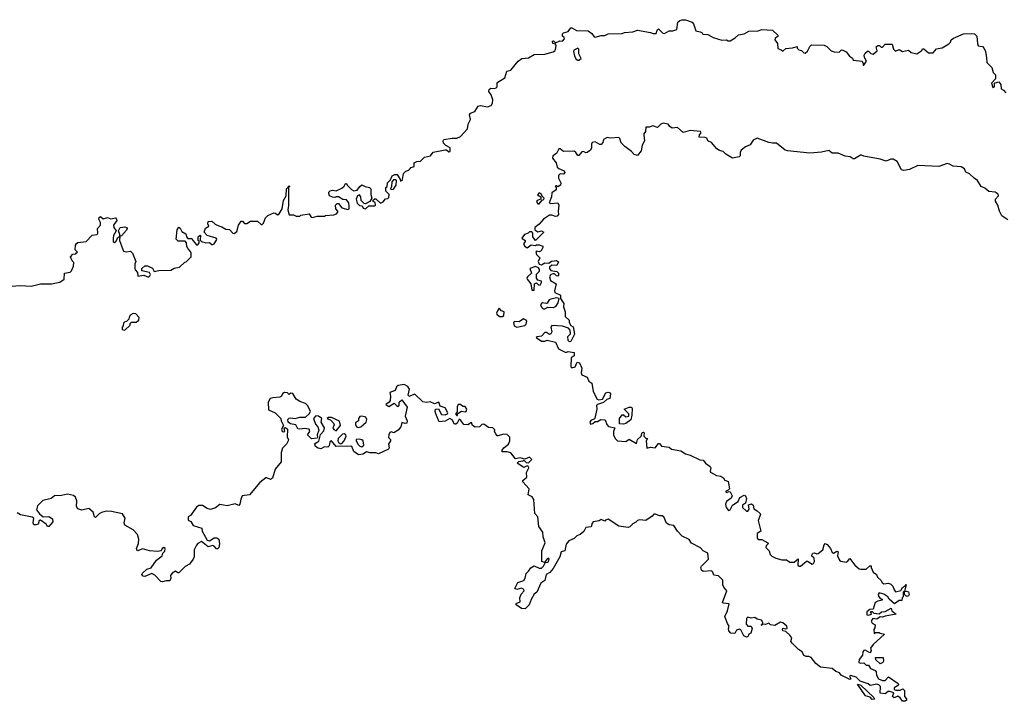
# Model space of a CAD drawing. Extents: x 2219101 to 2444320, y 201258 to 358766.
# Tile 263 of 349: x 2378677 to 2387072, y 244382 to 250198. Entities that reach past the tile are written whole.
import ezdxf

# ---------------------------------------------------------------- set-up
doc = ezdxf.new("R2010")
doc.units = 0

msp = doc.modelspace()

# ---------------------------------------------------------------- linework, layer by layer
at = {"layer": '0CON10XD'}
for points in [[(2378605, 247923.8), (2378685, 247930), (2378775.8, 247924.2), (2378853.6, 247943.6), (2378947.3, 247942.7), (2379020.7, 247959.3), (2379057.5, 247985), (2379060, 248035), (2379107, 248043), (2379120, 248055), (2379137.5, 248095), (2379140, 248125), (2379125, 248140), (2379110, 248175), (2379131.7, 248198.3), (2379155, 248200), (2379161.7, 248208.3), (2379170, 248215), (2379150, 248235), (2379152.5, 248275), (2379160.7, 248289.3), (2379173.6, 248296.4), (2379243.6, 248306.4), (2379295, 248360), (2379338.8, 248365), (2379343.8, 248375), (2379340, 248415), (2379367.5, 248445), (2379367, 248467), (2379352.5, 248495), (2379355, 248510), (2379365, 248517.5), (2379389.3, 248499.3), (2379425, 248508.8), (2379455, 248499.2), (2379495, 248506.2), (2379503.3, 248495), (2379506, 248484), (2379476.9, 248445), (2379480, 248425), (2379500, 248395), (2379476.7, 248355), (2379473.3, 248335), (2379474, 248304), (2379485, 248296.7), (2379497.7, 248302.3), (2379515, 248340), (2379530, 248350), (2379532.5, 248365), (2379520, 248395), (2379533.3, 248425), (2379575, 248430), (2379587.5, 248425), (2379592.5, 248415), (2379589.3, 248400.7), (2379546.4, 248353.6), (2379530, 248350), (2379527.5, 248315), (2379563.6, 248223.6), (2379585, 248217.5), (2379621.7, 248221.7), (2379640, 248205), (2379667.5, 248135), (2379660, 248115), (2379660, 248075), (2379663, 248063), (2379681.7, 248041.7), (2379685, 248010), (2379735, 248016.7), (2379775, 248001.2), (2379788.3, 248011.7), (2379792.5, 248025), (2379785, 248040), (2379720, 248055), (2379720, 248075), (2379743, 248097), (2379767, 248097), (2379808.3, 248078.3), (2379825, 248050), (2379865, 248057.5), (2379965, 248060), (2379993, 248077), (2380040, 248085), (2380085, 248130), (2380097, 248133), (2380140, 248175), (2380140, 248205), (2380135, 248220), (2380113, 248243), (2380103, 248263), (2380100, 248295), (2380088.3, 248308.3), (2380028.3, 248308.3), (2380012.5, 248325), (2380020, 248405), (2380033, 248427), (2380045, 248420), (2380060.7, 248390.7), (2380095, 248370), (2380100, 248345), (2380111.7, 248331.7), (2380145, 248330), (2380155, 248310), (2380185, 248276.7), (2380195, 248276.7), (2380207.5, 248295), (2380207.5, 248307.5), (2380200, 248315), (2380200, 248345), (2380215, 248360), (2380220, 248355), (2380217, 248317), (2380226.2, 248306.2), (2380265, 248293.8), (2380297, 248297), (2380315, 248280), (2380325, 248280), (2380335.8, 248284.2), (2380355, 248317.5), (2380358.8, 248325), (2380353.3, 248335), (2380276.4, 248356.4), (2380250, 248385), (2380260.7, 248419.3), (2380290, 248435), (2380282.5, 248455), (2380283.3, 248476.7), (2380315, 248478.8), (2380343.8, 248453.8), (2380375, 248437.5), (2380401.7, 248431.7), (2380435, 248410), (2380465, 248406.7), (2380495, 248376.7), (2380505, 248373.8), (2380529.2, 248390.8), (2380543.8, 248445), (2380565, 248477.5), (2380578.3, 248478.3), (2380595, 248460), (2380615, 248460), (2380645, 248480), (2380705, 248480), (2380735, 248450), (2380745, 248450), (2380757, 248463), (2380773, 248507), (2380793, 248527), (2380845, 248550), (2380858.3, 248548.3), (2380875, 248532.5), (2380888.3, 248541.7), (2380916.2, 248585), (2380926.2, 248655), (2380948.8, 248695), (2380952, 248755), (2380975, 248780), (2380980, 248775), (2380970, 248770), (2380968.3, 248611.7), (2380963.9, 248576.1), (2380975, 248532.5), (2381011.7, 248531.7), (2381035, 248520), (2381065, 248520), (2381075, 248530), (2381145, 248540), (2381163.6, 248513.6), (2381175, 248510), (2381215, 248522.5), (2381275, 248520), (2381285, 248527.5), (2381355, 248532.5), (2381378.3, 248541.7), (2381390, 248555), (2381390, 248565), (2381373, 248583), (2381370, 248615), (2381385, 248630), (2381395, 248630), (2381423, 248593), (2381475, 248577.5), (2381486.2, 248583.8), (2381486.4, 248603.6), (2381482.5, 248635), (2381465, 248660), (2381433, 248663), (2381396.4, 248686.4), (2381375, 248687.5), (2381365, 248680), (2381343, 248683), (2381320, 248695), (2381312.5, 248715), (2381313, 248727), (2381325, 248737.5), (2381345, 248742.5), (2381375, 248737.5), (2381425, 248760), (2381443.6, 248776.4), (2381455, 248800), (2381465, 248800), (2381470, 248785), (2381505, 248747.5), (2381525, 248737.5), (2381555, 248742.5), (2381577.5, 248775), (2381595, 248787.5), (2381623, 248773), (2381660, 248765), (2381670, 248755), (2381670, 248705), (2381680, 248675), (2381663, 248647), (2381625, 248627.5), (2381615, 248630), (2381587.5, 248655), (2381586.4, 248686.4), (2381575, 248702.5), (2381557.5, 248695), (2381546.7, 248665), (2381555, 248632.5), (2381575, 248612.5), (2381598.3, 248608.3), (2381605, 248590), (2381625, 248582.5), (2381655, 248610), (2381705, 248610), (2381710, 248615), (2381708.3, 248638.3), (2381690, 248645), (2381691.7, 248658.3), (2381705, 248670), (2381715, 248670), (2381755, 248633.3), (2381775, 248642.5), (2381795, 248670), (2381817, 248673), (2381825, 248680), (2381827, 248707), (2381800, 248735), (2381800, 248765), (2381810, 248775), (2381813, 248807), (2381838.3, 248831.7), (2381853.6, 248866.4), (2381875, 248876.7), (2381897, 248877), (2381920, 248835), (2381925, 248820), (2381940, 248835), (2381950, 248885), (2381970, 248905), (2381995, 248912.5), (2382015, 248937.5), (2382040, 248945), (2382040, 248975), (2382063.6, 248986.4), (2382095, 248990), (2382130, 249025), (2382180, 249035), (2382203, 249067), (2382305, 249087.5), (2382317, 249087), (2382335, 249070), (2382348.3, 249071.7), (2382347.5, 249105), (2382310, 249125), (2382290, 249145), (2382287.5, 249165), (2382292.5, 249175), (2382365, 249187.5), (2382405, 249187.5), (2382435, 249202), (2382495.5, 249265), (2382501.9, 249305), (2382520, 249345), (2382513.8, 249385), (2382520.4, 249399.5), (2382557.5, 249415), (2382585, 249460), (2382605.8, 249464.2), (2382665, 249454.4), (2382695.8, 249465), (2382708.1, 249485), (2382710, 249515), (2382696.4, 249556.4), (2382676.2, 249585), (2382679.3, 249600.7), (2382695, 249612.5), (2382725, 249610), (2382740, 249615), (2382747.5, 249625), (2382747.5, 249655), (2382753.3, 249665), (2382815, 249702.5), (2382830.7, 249759.3), (2382865, 249767.5), (2382927.5, 249845), (2382960, 249865), (2383015, 249871.4), (2383065, 249900.6), (2383155, 249902), (2383225, 249923.3), (2383239.3, 249930.7), (2383247, 249943), (2383250, 249975), (2383245, 249990), (2383222.5, 249995), (2383220, 250015), (2383228.3, 250018.3), (2383245, 250000), (2383281.7, 250018.3), (2383306.1, 250013.9), (2383322.5, 250035), (2383320, 250045), (2383305, 250057.5), (2383304.3, 250075.7), (2383314.3, 250085.7), (2383353.6, 250096.4), (2383375, 250126.7), (2383385, 250126.7), (2383423.9, 250103.9), (2383525, 250102.5), (2383555, 250080), (2383575, 250050), (2383585, 250047.5), (2383635, 250062.5), (2383665, 250063.3), (2383695, 250077.5), (2383815, 250080), (2383835, 250087.5), (2383905, 250092.5), (2383945, 250106.7), (2384055, 250087.5), (2384078.3, 250078.3), (2384105, 250080), (2384111.7, 250108.3), (2384125, 250120), (2384161.7, 250081.7), (2384175, 250080), (2384215, 250102.5), (2384245, 250102.5), (2384280, 250115), (2384290, 250175), (2384305, 250190), (2384325, 250197.5), (2384355, 250197.5), (2384410, 250175), (2384421.7, 250161.7), (2384441.7, 250101.7), (2384480, 250095), (2384496.4, 250086.4), (2384503, 250073), (2384545, 250072.5), (2384590, 250045), (2384665, 250022.5), (2384705, 250026.7), (2384718.3, 250018.3), (2384735, 250017.5), (2384778.3, 250041.7), (2384805, 250067.5), (2384855, 250077.5), (2384895, 250100), (2384975, 250102.5), (2385005, 250113.3), (2385095, 250107.5), (2385140, 250065), (2385140, 250055), (2385119.3, 250040.7), (2385116.7, 250025), (2385137.5, 249995), (2385141.7, 249951.7), (2385169.3, 249939.3), (2385185, 249930), (2385208.3, 249951.7), (2385265, 249956.2), (2385305, 249970), (2385307.5, 249955), (2385321.2, 249941.2), (2385343.6, 249933.6), (2385363.9, 249913.9), (2385375, 249912.5), (2385395, 249927.5), (2385415, 249970), (2385428.3, 249981.7), (2385535, 249980), (2385558.3, 249968.3), (2385595, 249932.5), (2385623, 249923), (2385665, 249920), (2385685, 249940), (2385695, 249937.5), (2385723, 249923), (2385752.5, 249885), (2385779.3, 249869.3), (2385785, 249852.5), (2385860, 249845), (2385870, 249825), (2385870, 249810), (2385875, 249810), (2385897.5, 249845), (2385880, 249875), (2385877.5, 249895), (2385887, 249913), (2385905, 249930), (2385915, 249930), (2385935, 249910), (2385955, 249902.5), (2385988.3, 249931.7), (2385980, 249965), (2385995, 249976.7), (2386007, 249977), (2386023, 249963), (2386035, 249962.5), (2386055, 249987.5), (2386115, 249987.5), (2386126.7, 249945), (2386145, 249930), (2386175, 249942.5), (2386205, 249926.7), (2386255, 249937.5), (2386277.5, 249917.5), (2386325, 249906.2), (2386370, 249935), (2386375, 249950), (2386385, 249950), (2386425, 249916), (2386465, 249914), (2386495, 249948), (2386542, 249958), (2386599.2, 249990.8), (2386613.3, 250005), (2386620, 250025), (2386639.3, 250040.7), (2386723, 250077), (2386795, 250080), (2386817, 250077), (2386837, 250057), (2386842.5, 249995), (2386850, 249975), (2386885, 249967.5), (2386900.7, 249950.7), (2386912.5, 249925), (2386921.7, 249871.7)], [(2383435, 249851.4), (2383445, 249852.9), (2383463.8, 249865), (2383444, 249905), (2383446, 249945), (2383435, 249953.8), (2383401.7, 249938.3), (2383398, 249925), (2383407.1, 249885), (2383421.1, 249861.1), (2383435, 249851.4)], [(2386921.7, 249871.7), (2386923, 249833), (2386965, 249790), (2386978.3, 249748.3), (2386996.4, 249726.4), (2386998, 249692), (2386962.5, 249655), (2386975, 249620), (2386990, 249625), (2386990, 249655), (2386995, 249660), (2387026.1, 249666.1), (2387042.5, 249645), (2387046.7, 249606.7), (2387065, 249596.7), (2387085, 249573.3)], [(2387101.2, 248491.2), (2387052.5, 248525), (2387030, 248565), (2387016.4, 248616.4), (2386998.3, 248648.3), (2386998, 248665), (2387023.8, 248695), (2387019.6, 248709.5), (2386995.7, 248725.7), (2386940.4, 248730.5), (2386905, 248760), (2386875, 248773.3), (2386844.4, 248824.4), (2386814.2, 248844.2), (2386775, 248882.5), (2386745, 248897.5), (2386732.5, 248925), (2386705, 248941.2), (2386635, 248948), (2386605, 248966.2), (2386585, 248970), (2386515, 248945.8), (2386335, 248953.8), (2386265, 248920), (2386215, 248910), (2386195, 248917.5), (2386158.9, 248988.9), (2386125, 249006.2), (2386105, 249006.7), (2386065, 248990), (2386015, 249006.2), (2385875, 249032.5), (2385855, 249042.5), (2385845, 249042.5), (2385795, 249010), (2385785, 249010), (2385757, 249027), (2385715, 249033.8), (2385655, 249060), (2385605, 249060), (2385575, 249082.5), (2385515, 249066.7), (2385415, 249060), (2385225, 249078.8), (2385204.2, 249084.2), (2385130, 249145), (2385095, 249143.3), (2385065, 249150), (2384965, 249188), (2384930.4, 249169.5), (2384905, 249130), (2384866.4, 249113.6), (2384827.5, 249085), (2384820, 249065), (2384820, 249035), (2384813, 249027), (2384755, 249016.7), (2384699.3, 249049.3), (2384675, 249073.3), (2384645, 249081.2), (2384622.5, 249095), (2384575, 249150), (2384545, 249163.3), (2384535, 249187.5), (2384523, 249193), (2384470, 249195), (2384472.5, 249215), (2384486.4, 249233.6), (2384482.5, 249245), (2384395, 249251.2), (2384335, 249233.8), (2384285, 249278), (2384240.7, 249270.7), (2384220, 249285), (2384205.9, 249305.9), (2384165, 249313.3), (2384145, 249307.5), (2384115, 249276.7), (2384075, 249290.8), (2384045, 249281.2), (2384015, 249280), (2384013.8, 249245), (2384000, 249225), (2383998.3, 249211.7), (2384003.3, 249165), (2383984.2, 249125.8), (2383975, 249080), (2383945, 249037.5), (2383916.4, 249046.4), (2383893, 249073), (2383836, 249115), (2383805, 249146.7), (2383793.9, 249183.9), (2383785, 249191.2), (2383715, 249187.8), (2383685, 249192.5), (2383655, 249176.7), (2383649.6, 249150.5), (2383636.4, 249133.6), (2383625, 249133.8), (2383585, 249156.7), (2383559.3, 249150.7), (2383551.2, 249135), (2383553.8, 249105), (2383543.3, 249085), (2383515, 249063.3), (2383505, 249062.5), (2383485, 249073.8), (2383468.8, 249071.2), (2383445, 249037.5), (2383435, 249037.5), (2383420, 249065), (2383405.8, 249075.8), (2383315, 249073.3), (2383286.7, 249095), (2383273.3, 249095), (2383253.3, 249056.7), (2383222.7, 249037.3), (2383218.8, 249015), (2383251.2, 248975), (2383260.6, 248940.6), (2383275, 248927.5), (2383319.4, 248909.4), (2383325.8, 248895), (2383315, 248878.8), (2383285, 248882.5), (2383271.7, 248868.3), (2383270.8, 248845), (2383290, 248805), (2383287.5, 248785), (2383265, 248772.5), (2383255, 248780), (2383243, 248777), (2383252.5, 248765), (2383250, 248745), (2383215, 248720), (2383212.5, 248685), (2383192.5, 248635), (2383205, 248630), (2383266.4, 248636.4), (2383274, 248615), (2383268.8, 248565), (2383272.5, 248535), (2383258.8, 248521.2), (2383245, 248518.8), (2383215, 248530), (2383195, 248528.6), (2383144.2, 248495.8), (2383107.7, 248452.3), (2383068.8, 248425), (2383070, 248405), (2383095, 248388.8)], [(2381845, 248750), (2381865, 248752.5), (2381887.5, 248785), (2381890, 248825), (2381885, 248830), (2381865, 248830), (2381850, 248815), (2381847.5, 248775), (2381840, 248755), (2381845, 248750)], [(2383105, 248627.5), (2383131.7, 248658.3), (2383146.4, 248663.6), (2383150, 248675), (2383131.7, 248691.7), (2383123, 248713), (2383105, 248720), (2383093.6, 248703.6), (2383120, 248685), (2383120, 248665), (2383090, 248655), (2383083.3, 248645), (2383095, 248627.5), (2383105, 248627.5)], [(2383095, 248388.8), (2383125, 248396.7), (2383147.5, 248385), (2383075, 248312.5), (2383051.2, 248345), (2383051.2, 248375), (2383045, 248386.7), (2383025, 248388.8), (2383013.6, 248376.4), (2382980, 248365), (2382960, 248335), (2382987.5, 248315), (2382987.5, 248305), (2382972.5, 248285), (2382983.3, 248265), (2383005, 248252.5), (2383037, 248277), (2383075, 248270), (2383083, 248277), (2383105, 248278), (2383136.4, 248266.4), (2383137.5, 248255), (2383123.3, 248225), (2383105, 248216.2), (2383085, 248222.5), (2383077.5, 248215), (2383084.2, 248194.2), (2383113.3, 248165), (2383097.5, 248135), (2383105, 248112.5), (2383125, 248107.5), (2383155, 248122.5), (2383188.3, 248121.7), (2383212, 248138), (2383235, 248141.2), (2383255, 248142.5), (2383271.7, 248131.7), (2383258.3, 248101.7), (2383215, 248103.3), (2383193.3, 248085), (2383193.9, 248073.9), (2383207.3, 248057.3), (2383258.3, 248048.3), (2383270, 248035), (2383270, 248015), (2383265, 248010), (2383255, 248012.5), (2383238, 248028), (2383225, 248029.2), (2383205, 248022.5), (2383194.3, 248004.3), (2383202.9, 247972.9), (2383250, 247945), (2383237.5, 247885), (2383240, 247870), (2383288.3, 247848.3), (2383288.3, 247818.3), (2383317.5, 247775), (2383313, 247747), (2383328.8, 247705), (2383326.7, 247666.7), (2383362.5, 247635), (2383363.6, 247613.6), (2383375, 247590), (2383397, 247577), (2383407.5, 247515), (2383377.5, 247452.5), (2383365, 247450), (2383355, 247460), (2383350, 247495), (2383373.3, 247516.7), (2383370, 247550), (2383357, 247567), (2383305, 247582.9), (2383215, 247588.8), (2383206.7, 247575), (2383213.3, 247535), (2383205, 247517.5), (2383195, 247512.5), (2383168.8, 247528.8), (2383155, 247527.5), (2383125, 247498), (2383088.3, 247491.7), (2383080, 247485), (2383125, 247453.8), (2383155, 247453.8), (2383175, 247462.5), (2383245, 247447.5), (2383270.8, 247390.8), (2383335, 247357.5), (2383355, 247367.5), (2383405, 247357.5), (2383405, 247330), (2383378.3, 247311.7), (2383377.5, 247235), (2383385, 247227.5), (2383413.6, 247236.4), (2383430, 247275), (2383449.3, 247269.3), (2383470, 247225), (2383463.8, 247185), (2383468.8, 247168.8), (2383515, 247148.8), (2383530, 247115), (2383555, 247097.5), (2383567.5, 247025), (2383601.1, 246961.1), (2383615, 246955.8), (2383645, 246961.2), (2383673.8, 247015), (2383695, 247020.8), (2383711.2, 247015), (2383716, 247005), (2383710, 246965), (2383683.9, 246956.1), (2383655, 246930.8), (2383604.4, 246915.6), (2383595, 246906.7), (2383598.8, 246875), (2383581.7, 246798.3), (2383578.3, 246791.7), (2383548.3, 246778.3), (2383538.8, 246765), (2383545, 246746.7), (2383565, 246753.3), (2383585, 246770), (2383605, 246770), (2383633.6, 246786.4), (2383670, 246785), (2383682.5, 246745), (2383697, 246727), (2383751.2, 246715), (2383738.9, 246685), (2383739.2, 246655), (2383753.3, 246625), (2383775, 246603.3), (2383845, 246600), (2383875, 246617.5), (2383935, 246583.3), (2383946.2, 246615), (2383976.7, 246645), (2383983.3, 246675), (2383995, 246680), (2384003, 246673), (2384000, 246645), (2384015, 246627.5), (2384030, 246625), (2384017.5, 246605), (2384025, 246542.5), (2384055, 246552), (2384095, 246546), (2384125, 246582.5), (2384131.7, 246581.7), (2384150.4, 246560.5), (2384215, 246551.2), (2384235, 246532.5), (2384315, 246518.8), (2384355, 246493.8), (2384395, 246483.8), (2384475, 246441.2), (2384505, 246440), (2384524.1, 246414.1), (2384565.7, 246385.7), (2384570, 246375), (2384563.8, 246345), (2384568.6, 246338.6), (2384618.3, 246308.3), (2384655, 246302.5), (2384680, 246285), (2384685, 246272.5), (2384718.3, 246258.3), (2384730, 246195), (2384717.5, 246182.5), (2384697.5, 246175), (2384698.3, 246168.3), (2384705, 246164), (2384725, 246172.5), (2384735, 246170), (2384753.1, 246135), (2384744.6, 246115.4), (2384705, 246088), (2384696, 246065), (2384700.8, 246035), (2384720.9, 246010.9), (2384735.8, 246015), (2384754, 246056), (2384802.4, 246087.6), (2384818.6, 246121.4), (2384855, 246141.2), (2384866.7, 246135), (2384874.1, 246114.1), (2384867, 246073), (2384838.8, 246055), (2384841.2, 246035), (2384873.8, 246005), (2384885.5, 246004.5), (2384897, 246023), (2384892.5, 246057.5), (2384916.4, 246066.4), (2384930, 246055), (2384936.2, 246025), (2384965, 246008.8), (2384990, 245985), (2384993.3, 245975), (2384974.6, 245925), (2384996.2, 245835), (2384965.8, 245814.2), (2384964.2, 245774.2), (2384974.1, 245764.1), (2385005, 245762), (2385056.7, 245735), (2385057.5, 245725), (2385041.7, 245708.3), (2385038.8, 245695), (2385066.7, 245666.7), (2385076.9, 245635), (2385090.3, 245620.3), (2385125, 245602.9), (2385175, 245588.9), (2385215, 245590.8), (2385245, 245570), (2385279.2, 245570.8), (2385315, 245597.5), (2385311.2, 245545), (2385322.5, 245535), (2385334.1, 245534.1), (2385385, 245577.5), (2385395, 245577.5), (2385435, 245552.5), (2385445, 245557.5), (2385454, 245576), (2385452.3, 245602.3), (2385427.5, 245625), (2385440, 245645), (2385455, 245648.8), (2385475, 245641.2), (2385485, 245643.8), (2385523.9, 245676.1), (2385535, 245717.5), (2385545, 245730), (2385560.5, 245720.5), (2385590, 245685), (2385605, 245652.5), (2385615, 245647.5), (2385645, 245663.3), (2385655, 245657.5), (2385650.8, 245625), (2385667.5, 245587.5), (2385678.6, 245578.6), (2385725, 245569.4), (2385736, 245575), (2385755, 245601.2), (2385796.7, 245545), (2385833.9, 245513.9), (2385849.3, 245509.3), (2385895, 245510), (2385925, 245537.5), (2385938.3, 245538.3), (2385937.5, 245525), (2385954.2, 245484.2), (2385983.3, 245465), (2385992, 245442), (2386020, 245415), (2386030, 245395), (2386045, 245383.8), (2386085, 245390), (2386105, 245383.3), (2386121.2, 245365), (2386132.3, 245332.3), (2386145, 245316.7), (2386190.7, 245329.3), (2386205, 245353.3), (2386230, 245370), (2386235, 245380), (2386220, 245320), (2386235, 245322.5), (2386255.7, 245315.7), (2386261.2, 245295), (2386255, 245283.3), (2386245, 245277.5), (2386231.7, 245281.7), (2386220, 245295), (2386220, 245320), (2386215, 245320), (2386210, 245315), (2386210, 245275), (2386200, 245265), (2386198.3, 245241.7), (2386175, 245242.5), (2386135, 245213.3), (2386090, 245255), (2386080, 245275), (2386045, 245297.5), (2386005, 245307.5), (2385997.5, 245295), (2385998.3, 245278.3), (2386015, 245260), (2386030, 245255), (2386030, 245245), (2385993, 245237), (2385970, 245225), (2385955, 245170), (2385925, 245166.7), (2385900, 245145), (2385900, 245120), (2385915, 245116.7), (2385940, 245125), (2385938.3, 245138.3), (2385930, 245145), (2385935, 245150), (2385945, 245150), (2385960, 245135), (2386005, 245127.5), (2386024.3, 245145.7), (2386055, 245150), (2386107.5, 245177.5), (2386113.6, 245153.6), (2386150, 245125), (2386055, 245110), (2386035, 245100), (2386015, 245102.5), (2385986.4, 245083.6), (2385952, 245088), (2385937.5, 245065), (2385945, 245050), (2385970, 245035), (2385968.3, 245008.3), (2385960, 244995), (2385961.7, 244961.7), (2385975, 244970), (2386005, 244970), (2386012.5, 244962.5), (2386050, 244955), (2385955, 244867.5), (2385932.5, 244835), (2385936.7, 244815), (2385930, 244800), (2385925, 244797.5), (2385885, 244820), (2385874.1, 244815.9), (2385866.7, 244805), (2385863.3, 244775), (2385835, 244740), (2385833, 244713), (2385845, 244707.5), (2385875, 244710), (2385895, 244690), (2385915, 244690), (2385931.7, 244661.7), (2385970, 244645), (2385980, 244635), (2385982.5, 244605), (2386000, 244575), (2386035, 244560), (2386055, 244560), (2386085, 244590), (2386167.5, 244535), (2386170, 244525), (2386162.5, 244515), (2386133, 244497), (2386133.3, 244483.3), (2386147, 244477), (2386185, 244477.5), (2386208.3, 244488.3), (2386220, 244475), (2386220, 244425), (2386237.5, 244405), (2386237, 244393), (2386227.5, 244382.5), (2386205, 244382.5), (2386185, 244412.5), (2386165, 244427.5), (2386133, 244413), (2386120, 244425), (2386130, 244455), (2386095, 244467.5), (2386083, 244467), (2386055, 244447.5), (2386013, 244453), (2386017.5, 244507.5), (2386003, 244523), (2385985, 244530), (2385928.3, 244518.3), (2385912.5, 244532.5), (2385843, 244553), (2385808.3, 244588.3), (2385765, 244602.5), (2385753.6, 244596.4), (2385762.5, 244575), (2385755, 244567.5), (2385680, 244605), (2385666.1, 244626.1), (2385635, 244635.7), (2385605, 244662), (2385505, 244672.5), (2385466.1, 244706.1), (2385426.7, 244755), (2385405, 244763.8), (2385383.6, 244763.6), (2385364.1, 244774.1), (2385350, 244805), (2385317.5, 244825), (2385267.5, 244875), (2385253, 244893), (2385260, 244925), (2385245, 244947.5), (2385208.3, 244978.3), (2385183.3, 244985), (2385180, 244995), (2385185, 245007.5), (2385205, 245000), (2385220, 245005), (2385217.5, 245025), (2385185, 245052.5), (2385163, 245057), (2385115, 245030), (2385080, 245035), (2385065, 245050), (2385035, 245037.5), (2385010, 245040), (2385005, 245030), (2385000, 245035), (2385010, 245040), (2385012.5, 245055), (2385002.5, 245075), (2384965, 245082.5), (2384945, 245098), (2384915, 245092.5), (2384885, 245100), (2384875, 245090), (2384870, 245040), (2384885, 245023.3), (2384915, 245022.5), (2384923.3, 245005), (2384912.5, 244965), (2384894.2, 244955.8), (2384886, 244934), (2384875, 244930.8), (2384851.1, 244941.1), (2384825, 244992.5), (2384815, 244998.8), (2384790, 244990), (2384775, 244960), (2384740, 244965), (2384722.5, 244985), (2384720, 245005), (2384727.5, 245025), (2384712.5, 245045), (2384688.8, 245105), (2384712.2, 245155), (2384725.8, 245215), (2384675, 245220), (2384670, 245225), (2384706, 245325), (2384680, 245355), (2384672.5, 245375), (2384672, 245415), (2384635, 245452), (2384595, 245457.5), (2384585.8, 245485), (2384575, 245495.8), (2384505, 245491.2), (2384490, 245500), (2384486, 245525), (2384490.8, 245535), (2384548.8, 245595), (2384543.3, 245645), (2384505.7, 245665.7), (2384482.5, 245692.5), (2384405, 245732), (2384385, 245764), (2384325, 245790), (2384285, 245833.8), (2384255, 245883.3), (2384215, 245888.8), (2384192.3, 245902.3), (2384168.8, 245955), (2384155, 245966.2), (2384133.9, 245963.9), (2384095, 245980), (2384085, 245978.8), (2384069.1, 245960.9), (2384015, 245925.8), (2383965, 245931.9), (2383945, 245925.7), (2383930.3, 245909.7), (2383903.6, 245896.4), (2383879.7, 245870.3)], [(2383065, 247890), (2383066.7, 247945), (2383083, 247953), (2383100, 247935), (2383115, 247933.8), (2383127.5, 247955), (2383126.4, 247966.4), (2383095, 247976.7), (2383083.6, 247993.6), (2383084.6, 248025.4), (2383108.3, 248051.7), (2383110, 248065), (2383101.2, 248081.2), (2383075, 248091.2), (2383026.7, 248075), (2383041.5, 248035), (2383005.6, 248005), (2383001.5, 247995), (2383004, 247984), (2383034.5, 247945), (2383045, 247890), (2383065, 247890)], [(2383155, 247730), (2383180, 247745), (2383225, 247741.4), (2383248.5, 247751.5), (2383267.7, 247782.3), (2383278.3, 247818.3), (2383255, 247823.3), (2383205.9, 247814.1), (2383191.7, 247808.3), (2383175, 247780), (2383165, 247776.2), (2383135, 247783.3), (2383125, 247776.7), (2383118.8, 247765), (2383126.2, 247745), (2383140.4, 247730.5), (2383155, 247730)], [(2382795, 247664), (2382806, 247675), (2382807.5, 247705), (2382784, 247714), (2382765, 247736.7), (2382750, 247715), (2382743.3, 247695), (2382746.7, 247685), (2382767.5, 247665), (2382795, 247664)], [(2379575, 247550), (2379618.3, 247591.7), (2379620, 247605), (2379631.7, 247618.3), (2379671.7, 247618.3), (2379692.5, 247635), (2379697, 247657), (2379668.3, 247688.3), (2379645, 247690), (2379625, 247680), (2379613, 247667), (2379608.3, 247641.7), (2379588.3, 247621.7), (2379575, 247620), (2379561.7, 247608.3), (2379560, 247585), (2379550, 247575), (2379550, 247555), (2379575, 247550)], [(2382915, 247574.4), (2382985, 247587.5), (2382995, 247600), (2383001.2, 247625), (2382996.2, 247635), (2382973.9, 247646.1), (2382935, 247620), (2382895, 247622.5), (2382887, 247613), (2382892, 247585), (2382915, 247574.4)], [(2383879.7, 245870.3), (2383865, 245865.8), (2383785, 245876.7), (2383695, 245936.7), (2383671.7, 245928.3), (2383665, 245920), (2383635, 245932.5), (2383617.5, 245922.5), (2383567.5, 245912.5), (2383558, 245902), (2383549.6, 245870.5), (2383505.7, 245864.3), (2383488.3, 245831.7), (2383455, 245806), (2383426.6, 245793.4), (2383405, 245772), (2383359.6, 245750.4), (2383338, 245722), (2383325, 245667.5), (2383295, 245658.8), (2383281.2, 245615), (2383226, 245515), (2383197.7, 245482.3), (2383167, 245463), (2383155, 245412.5), (2383119.3, 245390.7), (2383087.5, 245315), (2383064.2, 245295.8), (2383038, 245252), (2383022.5, 245205), (2382987.7, 245172.3), (2382955, 245173.3), (2382910, 245205), (2382911.7, 245218.3), (2382945, 245230), (2382942.5, 245265), (2382953.9, 245296.1), (2382977.5, 245325), (2382977, 245337), (2382955, 245347.5), (2382915, 245337.5), (2382900, 245345), (2382924.1, 245395.9), (2382976.4, 245413.6), (2382988, 245432), (2382996.4, 245473.6), (2383016.4, 245493.6), (2383035, 245522.5), (2383065, 245537.5), (2383105, 245518.8), (2383125, 245517.5), (2383143.3, 245535), (2383157.5, 245562.5), (2383185, 245573.3), (2383192.5, 245595), (2383185, 245602.5), (2383175, 245597.5), (2383152.5, 245567.5), (2383130, 245575), (2383130, 245665), (2383157.1, 245735), (2383140.8, 245785), (2383137.1, 245825), (2383102.5, 245872.5), (2383095.5, 245955.5), (2383068.8, 245985), (2383061.2, 246105), (2383045.8, 246125.8), (2383013.8, 246145), (2383022.5, 246195), (2382967.5, 246255), (2382967.5, 246265), (2383000, 246295), (2382998.6, 246335), (2383017.5, 246375), (2383016.7, 246385), (2383005, 246392.5), (2382975, 246376.7), (2382920, 246415), (2382933, 246427), (2382967, 246433), (2382975, 246440), (2382995, 246420), (2383015, 246417.5), (2383042.5, 246445), (2383025, 246466.7), (2382985, 246447.5), (2382945, 246460), (2382905, 246450), (2382863.6, 246503.6), (2382835, 246511.2), (2382790, 246510), (2382790, 246525), (2382803.8, 246545), (2382845, 246577.5), (2382856.2, 246605), (2382856.2, 246635), (2382835, 246660), (2382805, 246661.2), (2382755, 246646.7), (2382747.5, 246647.5), (2382736.7, 246665), (2382726.7, 246685), (2382727.5, 246697.5), (2382710, 246715), (2382675, 246717.5), (2382635, 246746), (2382617.3, 246742.7), (2382596.4, 246723.6), (2382561.7, 246721.7), (2382537.5, 246735), (2382530, 246760), (2382499.2, 246740.8), (2382462.9, 246742.9), (2382439.3, 246779.3), (2382425, 246790), (2382406.7, 246755), (2382395, 246747.5), (2382385, 246747.5), (2382363.8, 246785), (2382345, 246794), (2382305, 246771.2), (2382255, 246767.5), (2382225.7, 246835), (2382220.6, 246855), (2382223.8, 246875), (2382247.5, 246877.5), (2382275, 246830), (2382305, 246825.8), (2382325, 246833.8), (2382326.9, 246843.1), (2382306.2, 246886.2), (2382261.4, 246901.4), (2382250, 246935), (2382215, 246920), (2382176.1, 246936.1), (2382145, 246930.5), (2382115, 246936.9), (2382045, 247001.4), (2381993.8, 246983.8), (2381990, 246995), (2382000.8, 247045), (2381987, 247067), (2381956.2, 247086.2), (2381903.5, 247076.5), (2381890, 247065), (2381877.5, 247035), (2381833, 247017), (2381838.6, 246985), (2381835, 246950), (2381827.5, 246935), (2381800, 246915), (2381825, 246896.7), (2381870, 246925), (2381888.8, 246905), (2381905, 246898), (2381912, 246905), (2381912, 246935), (2381935, 246953.8), (2381980.7, 246890.7), (2381964.2, 246814.2), (2381980, 246775), (2381977.5, 246755), (2381965, 246751.2), (2381935, 246762.5), (2381926.9, 246723.1), (2381904.3, 246695.7), (2381867, 246673), (2381845, 246682.5), (2381832.5, 246675), (2381823.3, 246655), (2381822.5, 246632.5), (2381840, 246615), (2381840, 246605), (2381823, 246577), (2381827.5, 246545), (2381822.5, 246535), (2381735.8, 246494.2), (2381713, 246503), (2381665, 246501.2), (2381635, 246510.8), (2381605, 246491.1), (2381565, 246486.2), (2381527.5, 246515), (2381510, 246555), (2381495, 246560), (2381375, 246556.7), (2381335, 246603.3), (2381323, 246597), (2381315, 246562.5), (2381305, 246550), (2381275, 246553.3), (2381245, 246535.8), (2381220.9, 246540.9), (2381200.8, 246555), (2381193.8, 246575), (2381198.8, 246585), (2381227.5, 246602.5), (2381241.9, 246658.1), (2381271.4, 246688.6), (2381276.9, 246715), (2381248.2, 246765), (2381253.3, 246795), (2381225, 246814.2), (2381203.1, 246816.9), (2381181.4, 246795), (2381198.2, 246748.2), (2381218.6, 246725), (2381229.2, 246695), (2381214.4, 246655), (2381216.7, 246633.3), (2381213, 246627), (2381165, 246621.2), (2381132.5, 246655), (2381150, 246685), (2381145, 246703.3), (2381105, 246708.8), (2381065, 246703.3), (2381048.3, 246708.3), (2381031.7, 246741.7), (2380985, 246749.2), (2380965, 246763.3), (2380964.4, 246785.6), (2380975, 246798.8), (2380985, 246802), (2381026.2, 246793.8), (2381065, 246806.7), (2381115, 246808), (2381146.7, 246835), (2381156.7, 246855), (2381135, 246902.5), (2381115, 246922.5), (2381065, 246940), (2381035, 246960), (2381005, 247007.5), (2380988.3, 247011.7), (2380975, 247000), (2380960, 247015), (2380935, 247016), (2380921.7, 247008.3), (2380907.3, 246982.7), (2380895, 246975.8), (2380835, 246972), (2380813.3, 246965), (2380796.2, 246935), (2380799.3, 246869.3), (2380855, 246843.3), (2380903.3, 246795), (2380905.7, 246775), (2380928, 246735), (2380909.2, 246705), (2380915, 246686), (2380925, 246681.4), (2380936.7, 246685), (2380933, 246717), (2380945, 246718.8), (2380960, 246705), (2380957.3, 246637.3), (2380970, 246615), (2380967.5, 246605), (2380953, 246577), (2380917.3, 246542.7), (2380906.2, 246505), (2380908, 246425), (2380855, 246363.8), (2380833, 246287), (2380815, 246276.2), (2380785, 246290), (2380775, 246288), (2380725, 246250), (2380635.4, 246144.6), (2380575, 246136.2), (2380562.4, 246107.6), (2380555.5, 246064.5), (2380545, 246052.5), (2380515, 246066.2), (2380445, 246048.8), (2380385, 246062.5), (2380345.9, 246034.1), (2380305, 246020), (2380275, 246026.7), (2380235, 246052.5), (2380205, 246052.5), (2380185, 246037.5), (2380132.7, 245967.3), (2380113.8, 245955), (2380115, 245927.5), (2380135.9, 245915.9), (2380155, 245883.3), (2380229.5, 245859.5), (2380234.1, 245834.1), (2380277.1, 245757.1), (2380295, 245752.9), (2380335, 245778.6), (2380357.2, 245777.2), (2380374, 245765), (2380380.8, 245725), (2380376.4, 245693.6), (2380365, 245682.9), (2380354.5, 245684.5), (2380336.8, 245706.8), (2380325, 245710.8), (2380285, 245700), (2380226.1, 245746.1), (2380195, 245727.5), (2380185.8, 245714.2), (2380166, 245675), (2380164, 245615), (2380156.2, 245595), (2380125, 245553.8), (2380087.7, 245532.3), (2380035, 245480), (2380025, 245480), (2380005, 245493.3), (2379976, 245475), (2379964, 245455), (2379967.1, 245432.9), (2379958.3, 245411.7), (2379925, 245411.2), (2379895, 245401.2), (2379880, 245405), (2379829.3, 245459.3), (2379805, 245472), (2379745, 245448.1), (2379728.9, 245448.9), (2379718.1, 245465), (2379723.2, 245476.8), (2379761.5, 245508.5), (2379798.3, 245521.7), (2379845, 245587.5), (2379892.5, 245625), (2379897.5, 245645), (2379916.2, 245663.8), (2379917.5, 245687.5), (2379905, 245694), (2379891.2, 245685), (2379883.3, 245666.7), (2379855, 245660), (2379785, 245667.1), (2379725, 245683.3), (2379685, 245666.7), (2379679.3, 245669.3), (2379672.5, 245685), (2379691.2, 245728.8), (2379694.2, 245765), (2379682, 245805), (2379645, 245845.8), (2379573.3, 245885), (2379569.2, 245905), (2379577.5, 245945), (2379555, 245983.3), (2379459.2, 246000.8), (2379415, 246004.2), (2379375, 245992.5), (2379355, 245982), (2379325, 245950), (2379316.2, 245956.2), (2379305, 245997.5), (2379266.7, 246026.7), (2379207.5, 246012.5), (2379174.2, 246025), (2379162.5, 246045), (2379163.9, 246093.9), (2379153.8, 246125), (2379135, 246139.2), (2379085, 246148.6), (2379035, 246138), (2378975, 246136.7), (2378945, 246114), (2378875, 246096.2), (2378828.8, 246051.2), (2378821.2, 246015), (2378845, 245981.2), (2378877.6, 245957.6), (2378925, 245958.6), (2378958.3, 245938.3), (2378960, 245915), (2378925, 245873.3), (2378915, 245872.5), (2378902.5, 245895), (2378855, 245927.5), (2378843.9, 245926.1), (2378836.1, 245893.9), (2378815, 245886.7), (2378799.3, 245889.3), (2378791.2, 245905), (2378797.5, 245945), (2378783, 245953), (2378683.3, 245973.3), (2378655, 245990)], [(2382410, 246820), (2382411.7, 246838.3), (2382445, 246856.7), (2382475, 246851.2), (2382483.9, 246856.1), (2382488.6, 246875), (2382475, 246898), (2382455, 246896.7), (2382435, 246915.8), (2382415, 246913.8), (2382407.1, 246895), (2382407.5, 246852.5), (2382392.5, 246835), (2382405, 246820), (2382410, 246820)], [(2383825, 246746.2), (2383790, 246750), (2383792.5, 246795), (2383815, 246826), (2383826, 246826), (2383845, 246810), (2383870, 246815), (2383870, 246835), (2383832.5, 246875), (2383875, 246892), (2383893.3, 246893.3), (2383899.2, 246879.2), (2383897.5, 246825), (2383886.7, 246785), (2383845, 246753.8), (2383825, 246746.2)], [(2381565, 246719.4), (2381585, 246724.4), (2381632, 246765), (2381637.1, 246787.1), (2381628, 246808), (2381595, 246815.8), (2381578.6, 246811.4), (2381566, 246795), (2381565.5, 246774.5), (2381541.7, 246758.3), (2381539.2, 246745), (2381548.8, 246725), (2381565, 246719.4)], [(2381375, 246691.2), (2381412.5, 246735), (2381403.1, 246773.1), (2381335, 246803.3), (2381310, 246805), (2381300, 246795), (2381330.8, 246780.8), (2381354, 246755), (2381358.8, 246741.2), (2381348, 246715), (2381355, 246701.2), (2381375, 246691.2)], [(2381415, 246578.8), (2381425, 246582.5), (2381443.8, 246605), (2381460, 246645), (2381458, 246655), (2381445, 246665.8), (2381429.7, 246660.3), (2381391.4, 246625), (2381390.6, 246605), (2381398.6, 246588.6), (2381415, 246578.8)], [(2381595, 246552.9), (2381611.5, 246568.5), (2381604.5, 246604.5), (2381595, 246614), (2381575, 246618), (2381547.5, 246615), (2381546, 246605), (2381563.5, 246573.5), (2381578.3, 246558.3), (2381595, 246552.9)], [(2386015, 244702.5), (2385977.5, 244735), (2385975, 244757.5), (2386040, 244755), (2386042.5, 244725), (2386036.4, 244713.6), (2386015, 244702.5)], [(2385945, 244398), (2385927.3, 244417.3), (2385887.9, 244427.9), (2385821.7, 244528.3), (2385849.3, 244519.3), (2385958.8, 244415), (2385965, 244400), (2385945, 244398)]]:
    msp.add_lwpolyline(points, dxfattribs=at)

doc.saveas('drawing.dxf')
